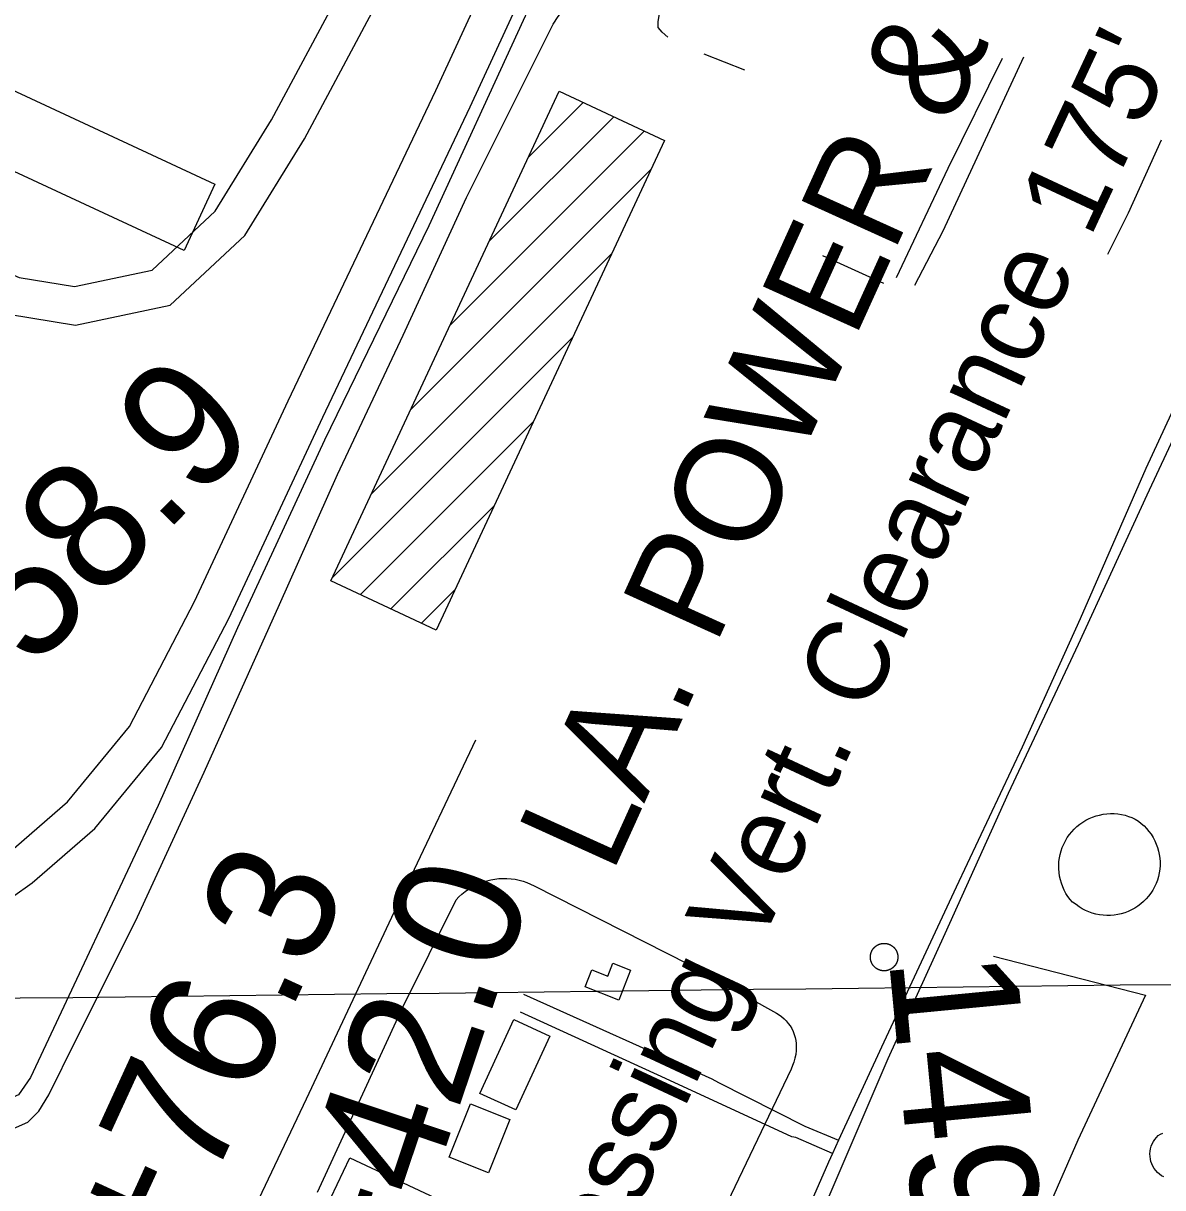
# Model space of a CAD drawing. Extents: x 3704301 to 3742427, y 506229 to 532009.
# Drawn here: x 3709708 to 3710605, y 523633 to 524550 of the extents above; entities that cross this region are included whole.
import ezdxf

# ---------------------------------------------------------------- set-up
doc = ezdxf.new("R2010")
doc.units = 0
for name, color, linetype in [('V-BLDG-OTLN', 7, 'Continuous'), ('V-DOMW-TANK', 7, 'Continuous'), ('V-GRID-MAJR', 7, 'Continuous'), ('V-ROAD-CNTR', 7, 'Continuous'), ('V-SURV-IDEN', 7, 'Continuous'), ('V-TOPO-SHOR', 7, 'Continuous'), ('V-UTIL-IDEN', 7, 'Continuous'), ('V-UTIL-LINE', 7, 'Continuous')]:
    doc.layers.add(name, color=color, linetype=linetype)

msp = doc.modelspace()

# ---------------------------------------------------------------- linework, layer by layer
at = {"layer": 'V-BLDG-OTLN'}
for p, q in [((3710105.6793229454, 524444.5178954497), (3710148.7797534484, 524487.618325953)), ((3710074.769821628, 524378.2530550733), (3710172.8892734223, 524476.3725068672)), ((3710043.8603203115, 524311.9882146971), (3710196.9987933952, 524465.1266877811)), ((3710012.9508189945, 524245.7233743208), (3710202.2328000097, 524435.0053553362)), ((3709982.0413176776, 524179.4585339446), (3710171.3232986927, 524368.7405149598)), ((3709951.1318163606, 524113.19369356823), (3710140.4137973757, 524302.4756745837)), ((3709973.26051929, 524099.9670574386), (3710109.504296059, 524236.2108342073)), ((3709997.3700392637, 524088.72123835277), (3710078.5947947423, 524169.94599383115)), ((3710021.4795592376, 524077.47541926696), (3710047.6852934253, 524103.6811534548))]:
    msp.add_line(p, q, dxfattribs=at)
for points in [[(3709834.4590000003, 524370.922), (3709395.4390000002, 524575.213), (3709419.8140000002, 524627.5920000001), (3709858.832, 524423.3)], [(3710212.8370000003, 524457.7390000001), (3710032.963, 524072.119), (3709950.019, 524110.808), (3710129.893, 524496.428)], [(3710176.696, 523780.732), (3710150.236, 523791.054), (3710155.454, 523804.429), (3710168.129, 523799.483), (3710172.108, 523809.691), (3710185.893, 523804.313)], [(3710122.473, 523752.28500000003), (3710095.7060000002, 523694.161), (3710067.447, 523707.172), (3710094.217, 523765.298)], [(3710091.003, 523686.596), (3710074.109, 523644.542), (3710043.1580000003, 523656.97500000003), (3710060.0500000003, 523699.02900000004)], [(3709965.037, 523656.553), (3710074.204, 523605.362), (3710059.341, 523573.669), (3709950.1750000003, 523624.863)]]:
    msp.add_lwpolyline(points, close=True, dxfattribs=at)
at = {"layer": 'V-DOMW-TANK'}
msp.add_lwpolyline([(3710533.963, 523857.794), (3710532.095, 523859.998), (3710530.3850000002, 523862.326), (3710528.841, 523864.767), (3710527.469, 523867.311), (3710526.2770000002, 523869.943), (3710525.269, 523872.65), (3710524.45, 523875.419), (3710523.828, 523878.243), (3710523.4020000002, 523881.098), (3710523.17, 523883.98000000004), (3710523.142, 523886.867), (3710523.3140000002, 523889.751), (3710523.684, 523892.61600000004), (3710524.252, 523895.446), (3710525.0130000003, 523898.23600000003), (3710525.968, 523900.966), (3710527.109, 523903.62), (3710528.429, 523906.186), (3710529.9250000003, 523908.66000000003), (3710531.588, 523911.022), (3710533.41, 523913.262), (3710535.382, 523915.374), (3710537.498, 523917.342), (3710539.745, 523919.158), (3710542.11, 523920.81700000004), (3710544.5840000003, 523922.306), (3710547.1580000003, 523923.623), (3710549.815, 523924.755), (3710552.545, 523925.704), (3710555.332, 523926.45900000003), (3710558.166, 523927.021), (3710561.032, 523927.38300000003), (3710563.917, 523927.549), (3710566.807, 523927.512), (3710569.684, 523927.27900000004), (3710572.541, 523926.844), (3710575.361, 523926.21400000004), (3710578.13, 523925.386), (3710580.836, 523924.37200000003), (3710583.463, 523923.17600000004), (3710585.876, 523921.569), (3710588.166, 523919.799), (3710590.324, 523917.87), (3710592.343, 523915.795), (3710594.2090000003, 523913.582), (3710595.915, 523911.24100000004), (3710597.451, 523908.787), (3710598.811, 523906.229), (3710599.987, 523903.583), (3710600.974, 523900.86100000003), (3710601.764, 523898.076), (3710602.356, 523895.242), (3710602.747, 523892.37200000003), (3710602.934, 523889.483), (3710602.917, 523886.587), (3710602.696, 523883.697), (3710602.27, 523880.83400000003), (3710601.645, 523878.00800000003), (3710600.8200000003, 523875.233), (3710599.804, 523872.521), (3710598.596, 523869.89), (3710597.207, 523867.35000000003), (3710595.643, 523864.913), (3710593.9080000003, 523862.592), (3710592.0160000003, 523860.401), (3710589.974, 523858.349), (3710587.791, 523856.446), (3710585.4790000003, 523854.704), (3710583.052, 523853.12700000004), (3710580.5160000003, 523851.726), (3710577.8910000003, 523850.505), (3710575.183, 523849.47500000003), (3710572.412, 523848.639), (3710569.588, 523848), (3710566.725, 523847.56), (3710563.839, 523847.327), (3710560.946, 523847.29600000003), (3710558.054, 523847.47000000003), (3710555.183, 523847.847), (3710552.344, 523848.42600000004), (3710549.557, 523849.205), (3710546.829, 523850.178), (3710544.177, 523851.341), (3710541.615, 523852.688), (3710539.153, 523854.212), (3710536.806, 523855.908)], close=True, dxfattribs=at)
for points in [[(3710376.06, 523819.503), (3710376.148, 523819.668), (3710376.239, 523819.83400000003), (3710376.333, 523819.998), (3710376.429, 523820.162), (3710376.5270000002, 523820.322), (3710376.63, 523820.482), (3710376.734, 523820.639), (3710376.843, 523820.793), (3710376.949, 523820.946), (3710377.0640000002, 523821.098), (3710377.181, 523821.24700000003), (3710377.2970000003, 523821.395), (3710377.418, 523821.54000000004), (3710377.541, 523821.684), (3710377.668, 523821.825), (3710377.795, 523821.96400000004), (3710377.926, 523822.101), (3710378.059, 523822.235), (3710378.194, 523822.368), (3710378.332, 523822.49700000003), (3710378.471, 523822.624), (3710378.612, 523822.749), (3710378.756, 523822.87200000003), (3710378.903, 523822.99), (3710379.0500000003, 523823.107), (3710379.2, 523823.224), (3710379.3510000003, 523823.33400000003), (3710379.507, 523823.443), (3710379.663, 523823.549), (3710379.8200000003, 523823.65400000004), (3710379.98, 523823.754), (3710380.14, 523823.853), (3710380.304, 523823.949), (3710380.468, 523824.041), (3710380.636, 523824.131), (3710380.804, 523824.217), (3710380.971, 523824.30100000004), (3710381.1410000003, 523824.381), (3710381.313, 523824.45900000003), (3710381.488, 523824.537), (3710381.662, 523824.606), (3710381.838, 523824.674), (3710382.0160000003, 523824.739), (3710382.194, 523824.805), (3710382.372, 523824.864), (3710382.552, 523824.917), (3710382.735, 523824.971), (3710382.917, 523825.022), (3710383.099, 523825.069), (3710383.284, 523825.112), (3710383.468, 523825.153), (3710383.6520000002, 523825.19200000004), (3710383.841, 523825.223), (3710384.025, 523825.253), (3710384.211, 523825.282), (3710384.4, 523825.305), (3710384.5840000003, 523825.327), (3710384.775, 523825.343), (3710384.963, 523825.358), (3710385.153, 523825.368), (3710385.34, 523825.376), (3710385.528, 523825.38), (3710385.717, 523825.382), (3710385.907, 523825.38), (3710386.096, 523825.374), (3710386.286, 523825.36600000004), (3710386.472, 523825.354), (3710386.661, 523825.337), (3710386.849, 523825.319), (3710387.036, 523825.298), (3710387.224, 523825.272), (3710387.41, 523825.243), (3710387.599, 523825.212), (3710387.781, 523825.178), (3710387.967, 523825.139), (3710388.1520000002, 523825.098), (3710388.3340000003, 523825.053), (3710388.5160000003, 523825.006), (3710388.699, 523824.954), (3710388.881, 523824.901), (3710389.057, 523824.844), (3710389.239, 523824.782), (3710389.417, 523824.719), (3710389.594, 523824.655), (3710389.768, 523824.58400000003), (3710389.944, 523824.51), (3710390.116, 523824.434), (3710390.288, 523824.354), (3710390.458, 523824.27400000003), (3710390.626, 523824.188), (3710390.794, 523824.10000000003), (3710390.96, 523824.01), (3710391.123, 523823.918), (3710391.285, 523823.822), (3710391.447, 523823.721), (3710391.605, 523823.619), (3710391.762, 523823.515), (3710391.918, 523823.408), (3710392.072, 523823.298), (3710392.223, 523823.185)], [(3710392.223, 523823.185), (3710392.373, 523823.07), (3710392.52, 523822.951), (3710392.668, 523822.831), (3710392.809, 523822.708), (3710392.95, 523822.583), (3710393.0870000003, 523822.454), (3710393.225, 523822.325), (3710393.36, 523822.19200000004), (3710393.491, 523822.056), (3710393.622, 523821.919), (3710393.7490000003, 523821.78), (3710393.872, 523821.639), (3710393.995, 523821.49100000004), (3710394.116, 523821.348), (3710394.2320000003, 523821.2), (3710394.347, 523821.049), (3710394.458, 523820.895), (3710394.568, 523820.744), (3710394.6750000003, 523820.588), (3710394.7770000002, 523820.43), (3710394.879, 523820.26900000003), (3710394.978, 523820.109), (3710395.072, 523819.945), (3710395.164, 523819.781), (3710395.254, 523819.613), (3710395.34, 523819.447), (3710395.424, 523819.277), (3710395.506, 523819.10500000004), (3710395.5840000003, 523818.935), (3710395.6580000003, 523818.761), (3710395.7290000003, 523818.587), (3710395.799, 523818.411), (3710395.864, 523818.235), (3710395.926, 523818.05700000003), (3710395.985, 523817.876), (3710396.043, 523817.696), (3710396.094, 523817.516), (3710396.145, 523817.33400000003), (3710396.1920000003, 523817.14900000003), (3710396.235, 523816.967), (3710396.276, 523816.783), (3710396.313, 523816.596), (3710396.348, 523816.412), (3710396.379, 523816.226), (3710396.4050000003, 523816.037), (3710396.43, 523815.851), (3710396.45, 523815.663), (3710396.469, 523815.474), (3710396.485, 523815.286), (3710396.4930000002, 523815.097), (3710396.501, 523814.909), (3710396.506, 523814.72000000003), (3710396.506, 523814.532), (3710396.503, 523814.344), (3710396.4990000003, 523814.155), (3710396.489, 523813.965), (3710396.477, 523813.776), (3710396.463, 523813.592), (3710396.444, 523813.402), (3710396.4220000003, 523813.213), (3710396.397, 523813.027), (3710396.3680000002, 523812.84), (3710396.338, 523812.65400000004), (3710396.301, 523812.468), (3710396.264, 523812.283), (3710396.223, 523812.101), (3710396.1780000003, 523811.91500000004), (3710396.131, 523811.732), (3710396.08, 523811.55), (3710396.024, 523811.37), (3710395.967, 523811.19), (3710395.9080000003, 523811.012), (3710395.844, 523810.833), (3710395.776, 523810.657), (3710395.707, 523810.481), (3710395.6350000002, 523810.30700000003), (3710395.557, 523810.13300000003), (3710395.4790000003, 523809.963), (3710395.398, 523809.793), (3710395.3140000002, 523809.623), (3710395.2260000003, 523809.457), (3710395.1350000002, 523809.291), (3710395.041, 523809.125), (3710394.9450000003, 523808.96400000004), (3710394.847, 523808.804), (3710394.744, 523808.64400000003), (3710394.64, 523808.48600000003), (3710394.531, 523808.331), (3710394.423, 523808.179), (3710394.31, 523808.028), (3710394.193, 523807.878), (3710394.077, 523807.731), (3710393.9560000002, 523807.585), (3710393.833, 523807.44200000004), (3710393.7060000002, 523807.30100000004), (3710393.579, 523807.161), (3710393.448, 523807.02400000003), (3710393.315, 523806.891), (3710393.18, 523806.75800000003), (3710393.042, 523806.629)], [(3710376.597, 523808.695), (3710376.495, 523808.85500000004), (3710376.396, 523809.017), (3710376.302, 523809.181), (3710376.21, 523809.344), (3710376.12, 523809.51), (3710376.034, 523809.678), (3710375.95, 523809.848), (3710375.8680000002, 523810.018), (3710375.79, 523810.19200000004), (3710375.716, 523810.364), (3710375.645, 523810.538), (3710375.575, 523810.715), (3710375.509, 523810.891), (3710375.448, 523811.069), (3710375.389, 523811.249), (3710375.3310000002, 523811.429), (3710375.278, 523811.61), (3710375.2290000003, 523811.792), (3710375.182, 523811.976), (3710375.139, 523812.16000000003), (3710375.098, 523812.343), (3710375.061, 523812.52900000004), (3710375.026, 523812.713), (3710374.995, 523812.9), (3710374.969, 523813.088), (3710374.944, 523813.275), (3710374.9220000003, 523813.463), (3710374.9050000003, 523813.651), (3710374.8910000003, 523813.838), (3710374.881, 523814.028), (3710374.872, 523814.219), (3710374.8680000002, 523814.405), (3710374.8680000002, 523814.594), (3710374.87, 523814.782), (3710374.875, 523814.97000000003), (3710374.8850000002, 523815.159), (3710374.897, 523815.351), (3710374.911, 523815.536), (3710374.93, 523815.724), (3710374.954, 523815.912), (3710374.977, 523816.099), (3710375.006, 523816.28500000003), (3710375.036, 523816.472), (3710375.071, 523816.658), (3710375.11, 523816.842), (3710375.151, 523817.027), (3710375.196, 523817.211), (3710375.2430000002, 523817.393), (3710375.294, 523817.575), (3710375.35, 523817.756), (3710375.407, 523817.936), (3710375.466, 523818.114), (3710375.5300000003, 523818.292), (3710375.597, 523818.468), (3710375.667, 523818.64400000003), (3710375.739, 523818.819), (3710375.815, 523818.99100000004), (3710375.894, 523819.163), (3710375.9760000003, 523819.333), (3710376.06, 523819.503)], [(3710393.042, 523806.629), (3710392.903, 523806.50200000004), (3710392.762, 523806.37700000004), (3710392.6180000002, 523806.256), (3710392.471, 523806.137), (3710392.324, 523806.01900000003), (3710392.174, 523805.90400000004), (3710392.022, 523805.791), (3710391.867, 523805.683), (3710391.711, 523805.576), (3710391.5530000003, 523805.472), (3710391.394, 523805.371), (3710391.2320000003, 523805.273), (3710391.0700000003, 523805.177), (3710390.9080000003, 523805.085), (3710390.738, 523804.995), (3710390.5700000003, 523804.909), (3710390.4020000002, 523804.825), (3710390.2320000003, 523804.745), (3710390.06, 523804.667), (3710389.886, 523804.591), (3710389.7120000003, 523804.51900000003), (3710389.534, 523804.452), (3710389.358, 523804.386), (3710389.18, 523804.32300000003), (3710389.002, 523804.26300000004), (3710388.821, 523804.208), (3710388.639, 523804.155), (3710388.457, 523804.104), (3710388.275, 523804.05700000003), (3710388.09, 523804.014), (3710387.906, 523803.973), (3710387.722, 523803.936), (3710387.535, 523803.903), (3710387.349, 523803.87200000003), (3710387.163, 523803.844), (3710386.974, 523803.821), (3710386.788, 523803.798), (3710386.599, 523803.782), (3710386.411, 523803.768), (3710386.223, 523803.75800000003), (3710386.034, 523803.751), (3710385.846, 523803.745), (3710385.6550000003, 523803.743), (3710385.467, 523803.745), (3710385.278, 523803.751), (3710385.09, 523803.76), (3710384.9020000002, 523803.772), (3710384.713, 523803.786), (3710384.5270000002, 523803.80700000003), (3710384.338, 523803.827), (3710384.15, 523803.854), (3710383.964, 523803.88), (3710383.7770000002, 523803.913), (3710383.593, 523803.94800000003), (3710383.407, 523803.987), (3710383.222, 523804.028), (3710383.04, 523804.07300000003), (3710382.858, 523804.12), (3710382.6750000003, 523804.17100000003), (3710382.495, 523804.224), (3710382.315, 523804.282), (3710382.1350000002, 523804.343), (3710381.957, 523804.407), (3710381.7800000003, 523804.472), (3710381.606, 523804.542), (3710381.43, 523804.61600000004), (3710381.258, 523804.691), (3710381.086, 523804.76900000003), (3710380.916, 523804.851), (3710380.748, 523804.93700000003), (3710380.58, 523805.025), (3710380.414, 523805.115), (3710380.251, 523805.208), (3710380.089, 523805.304), (3710379.927, 523805.40400000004), (3710379.769, 523805.507), (3710379.612, 523805.61100000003), (3710379.458, 523805.72000000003), (3710379.302, 523805.82800000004), (3710379.151, 523805.941), (3710379.001, 523806.055), (3710378.8540000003, 523806.174), (3710378.708, 523806.295), (3710378.565, 523806.418), (3710378.424, 523806.543), (3710378.287, 523806.674), (3710378.149, 523806.80100000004), (3710378.014, 523806.934), (3710377.883, 523807.069), (3710377.754, 523807.206), (3710377.625, 523807.346), (3710377.502, 523807.487), (3710377.379, 523807.632), (3710377.258, 523807.778), (3710377.142, 523807.923), (3710377.0270000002, 523808.077), (3710376.916, 523808.228), (3710376.806, 523808.382), (3710376.699, 523808.538), (3710376.597, 523808.695)], [(3710605.9220000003, 523641.419), (3710604.156, 523642.42600000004), (3710602.504, 523643.608), (3710600.978, 523644.954), (3710599.6, 523646.445), (3710598.379, 523648.07300000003), (3710597.33, 523649.813), (3710596.466, 523651.653), (3710595.794, 523653.572), (3710595.319, 523655.548), (3710595.051, 523657.561), (3710594.987, 523659.59500000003), (3710595.131, 523661.62), (3710595.481, 523663.621), (3710596.034, 523665.579), (3710596.781, 523667.471), (3710597.719, 523669.27400000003), (3710598.836, 523670.971), (3710600.12, 523672.54600000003), (3710601.557, 523673.984), (3710603.3510000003, 523675.03), (3710605.24, 523675.895)]]:
    msp.add_lwpolyline(points, dxfattribs=at)
at = {"layer": 'V-GRID-MAJR'}
msp.add_spline([(3708427.129, 523767.243), (3713705.816, 523829.819), (3718984.494, 523893.163), (3724263.162, 523957.275), (3729541.821, 524022.155), (3734820.471, 524087.803), (3740099.111, 524154.218), (3740099.112, 524154.218)], degree=3, dxfattribs=at)
at = {"layer": 'V-ROAD-CNTR'}
for points in [[(3708720.927519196, 524802.28836921), (3709090.607779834, 524635.354703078), (3709485.5919898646, 524450.4840728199), (3709632.3006964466, 524381.8072101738), (3709704.737551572, 524349.8322741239), (3709748.2834644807, 524342.723288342), (3709809.266342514, 524355.6292625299), (3709858.920243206, 524401.8741700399), (3709903.21315462, 524473.922025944), (3709957.0450469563, 524574.4558248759), (3709982.219996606, 524649.9906738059), (3709981.5729979, 524658.197657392), (3709966.05302894, 524672.846628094), (3709920.025120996, 524693.870586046), (3709756.68844767, 524768.040437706), (3709527.074906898, 524883.985205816)], [(3708708.581543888, 524774.9464238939), (3709078.0758048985, 524608.0967575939), (3709472.8740153, 524423.3141271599), (3709619.882721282, 524354.4952647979), (3709696.1255687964, 524320.8403321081), (3709748.9974630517, 524312.20934937), (3709823.620313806, 524328.003317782), (3709882.3441963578, 524382.6942084), (3709929.239102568, 524458.9720558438), (3709984.6989916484, 524562.545848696), (3710012.605935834, 524646.280681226), (3710010.570939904, 524672.079629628), (3709983.034994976, 524698.070577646), (3709932.459096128, 524721.1725314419), (3709769.656421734, 524795.1003835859), (3709727.0075070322, 524816.636340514)], [(3708417.410126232, 524234.92150394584), (3708463.46603412, 524202.425568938), (3708552.49585606, 524150.76767225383), (3708661.4646381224, 524099.64277450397), (3708809.253342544, 524029.98991381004), (3709022.670915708, 523931.276111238), (3709188.050584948, 523850.53027272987), (3709271.208418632, 523815.22434334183), (3709332.6452957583, 523804.0953655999), (3709388.7871834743, 523798.484376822), (3709444.655071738, 523799.552374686), (3709497.806965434, 523805.589362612), (3709559.84384136, 523822.351329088), (3709610.895739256, 523844.484284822), (3709652.542655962, 523865.60524257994), (3709696.417568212, 523896.58218062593), (3709742.6734757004, 523936.829100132), (3709791.500378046, 523996.155981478), (3709842.7162756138, 524094.576784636), (3709916.5241279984, 524252.6674684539), (3710032.67789569, 524496.887980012), (3710176.5876078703, 524808.680356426)], [(3708419.562121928, 524196.686580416), (3708447.258066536, 524177.14561949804), (3708538.5698839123, 524124.163725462), (3708648.6986636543, 524072.4948288), (3708796.561367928, 524002.8059681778), (3709009.7909414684, 523904.18016542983), (3709175.598609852, 523823.2243273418), (3709262.566435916, 523786.302401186), (3709328.473304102, 523774.36342506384), (3709387.577185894, 523768.45643687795), (3709446.63906777, 523769.5844346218), (3709503.444954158, 523776.03742171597), (3709569.7758214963, 523793.9593858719), (3709623.6577137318, 523817.32033914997), (3709668.0606249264, 523839.83729411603), (3709714.96353112, 523872.95222788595), (3709764.249432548, 523915.83714211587), (3709816.662327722, 523979.5180147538), (3709869.626221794, 524081.300811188), (3709943.662073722, 524239.87949403), (3710059.843841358, 524484.1580054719), (3710203.8035534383, 524796.060381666)], [(3710063.849, 523985.276), (3710005.9760000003, 523863.135), (3709930.698, 523702.65), (3709853.536, 523540.268), (3709782.9760000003, 523384.049), (3709759.451, 523334.813), (3709758.629, 523333.017), (3709757.362, 523330.969), (3709756.44, 523329.734), (3709755.094, 523328.286), (3709753.6040000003, 523326.989), (3709751.984, 523325.859), (3709750.253, 523324.906), (3709748.43, 523324.145), (3709746.538, 523323.581), (3709744.594, 523323.223), (3709742.6240000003, 523323.074), (3709740.6520000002, 523323.135), (3709738.694, 523323.405), (3709736.7770000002, 523323.882), (3709726.242, 523326.67600000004), (3709715.767, 523329.67), (3709705.3510000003, 523332.863)], [(3709939.466, 523629.565), (3710006.269, 523773.95300000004), (3710048.6240000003, 523859.645), (3710050.844, 523861.96400000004), (3710053.207, 523864.139), (3710055.702, 523866.16000000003), (3710058.3170000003, 523868.022), (3710061.045, 523869.713), (3710063.876, 523871.231), (3710066.796, 523872.566), (3710069.792, 523873.717), (3710072.856, 523874.678), (3710075.975, 523875.44200000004), (3710079.1350000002, 523876.009), (3710082.326, 523876.376), (3710085.531, 523876.541), (3710088.742, 523876.507), (3710091.943, 523876.267), (3710095.1240000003, 523875.829), (3710098.272, 523875.19), (3710101.37, 523874.354), (3710104.412, 523873.326), (3710107.383, 523872.11), (3710110.271, 523870.707), (3710231.748, 523809.01300000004), (3710300.882, 523770.402), (3710303.002, 523769.118), (3710305.011, 523767.666), (3710306.895, 523766.054), (3710308.64, 523764.293), (3710310.236, 523762.39400000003), (3710311.669, 523760.373), (3710312.933, 523758.239), (3710314.018, 523756.01), (3710314.917, 523753.69800000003), (3710315.6240000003, 523751.32300000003), (3710316.134, 523748.896), (3710316.443, 523746.434), (3710316.5500000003, 523743.958), (3710316.433, 523740.909), (3710316.0810000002, 523737.875), (3710315.497, 523734.881), (3710314.684, 523731.938), (3710313.645, 523729.069), (3710312.39, 523726.288), (3710256.344, 523609.044)]]:
    msp.add_lwpolyline(points, dxfattribs=at)
at = {"layer": 'V-TOPO-SHOR'}
msp.add_line((3710276.149, 524512.884), (3710244.079, 524525.622), dxfattribs=at)
for points in [[(3710215.505, 524538.953), (3710210.836, 524543.018), (3710207.915, 524546.506), (3710207.903, 524551.167), (3710209.626, 524562.238), (3710228.717, 524617.039), (3710239.1520000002, 524638.035)], [(3709430.667, 523686.37200000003), (3709531.969, 523641.691), (3709547.116, 523635.58), (3709558.943, 523633.243), (3709567.9220000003, 523635.629), (3709631.7090000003, 523657.061), (3709691.248, 523675.647), (3709711.56, 523684.681), (3709720.051, 523693.213), (3709728.061, 523705.998), (3709749.235, 523749.08), (3709796.3000000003, 523842.82300000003), (3709850.4, 523960.227), (3709909.667, 524092.302), (3709955.293, 524194.553), (3710007.048, 524304.385), (3710056.912, 524412.794), (3710110.566, 524520.265), (3710125.156, 524549.1460000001), (3710128.9220000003, 524555.302), (3710135.523, 524563.83), (3710140.233, 524571.407), (3710149.662, 524583.724)]]:
    msp.add_lwpolyline(points, dxfattribs=at)
at = {"layer": 'V-UTIL-LINE'}
msp.add_line((3710385.545, 524345.109), (3710337.5270000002, 524366.925), dxfattribs=at)
for points in [[(3710169.606, 524699.4990000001), (3710101.512, 524552.058), (3710027.313, 524390.4400000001), (3709945.108, 524221.72000000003), (3709876.541, 524073.805), (3709814.091, 523933.92600000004), (3709713.586, 523719.849), (3709704.177, 523706.136), (3709639.102, 523677.656), (3709486.757, 523623.478), (3709324.031, 523568.332)], [(3710790.494, 524621.508), (3710739.156, 524517.2660000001), (3710688.292, 524413.5), (3710641.694, 524306.904), (3710591.784, 524199.35500000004), (3710540.009, 524080.91500000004), (3710494.345, 523980), (3710442.549, 523869.607), (3710383.691, 523743.577), (3710349.856, 523670.509), (3710344.974, 523659.965), (3710341.787, 523653.08400000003), (3710301.779, 523561.17600000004)], [(3710332.911, 523604.31700000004), (3710388.92, 523734.599), (3710433.644, 523833.14400000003), (3710483.546, 523943.534), (3710538.637, 524061.03500000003), (3710592.782, 524178.533), (3710647.8710000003, 524296.508), (3710720.847, 524455.226), (3710784.429, 524584.578)], [(3710395.4, 524349.783), (3710436.12, 524435.877), (3710478.909, 524522.56)], [(3710495.3170000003, 524523.24), (3710431.989, 524386.348), (3710409.594, 524343.551)], [(3710561.769, 524368.051), (3710578.153, 524400.68), (3710604.029, 524458.079)], [(3710471.933, 523815.294), (3710591.42, 523784.705), (3710538.102, 523670.408), (3710495.813, 523573.03), (3710418.149, 523409.161), (3710403.651, 523381.749), (3710283.597, 523406.509)], [(3710101.628, 523785.272), (3710250.012, 523718.596), (3710255.2120000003, 523715.775), (3710323.269, 523681.48000000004), (3710323.269, 523681.48000000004), (3710349.856, 523670.509)], [(3710344.974, 523659.965), (3710316.21, 523672.493), (3710312.904, 523672.958), (3710213.662, 523718.981), (3710213.662, 523718.981), (3710099.302, 523771.106)]]:
    msp.add_lwpolyline(points, dxfattribs=at)

# ---------------------------------------------------------------- texts
at = {"layer": 'V-SURV-IDEN'}
for s, height, rotation, p in [('134+58.9', 100.00000000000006, 45.81112343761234, (3709504.667136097, 523823.7535785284)), ('140+76.3', 99.99999999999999, 65.35725356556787, (3709729.7694647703, 523359.910424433)), ('142+42.0', 100, 71.47870931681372, (3709930.4590349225, 523336.101115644)), ('149+56.1', 99.99999999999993, 275.4464757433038, (3710389.3246974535, 523813.9460761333))]:
    msp.add_text(s, height=height, rotation=rotation, dxfattribs=at).set_placement(p)
at = {"layer": 'V-UTIL-IDEN'}
for s, height, rotation, p in [("Aerial Crossing Vert. Clearance 175' above H.W.", 63.99987399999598, 65.0000040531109, (3710031.141898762, 523272.0354297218)), ('LA. POWER & LT. CO.', 82.99983200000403, 65.61583108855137, (3710171.1817220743, 523878.8544249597))]:
    msp.add_text(s, height=height, rotation=rotation, dxfattribs=at).set_placement(p)

doc.saveas('drawing.dxf')
